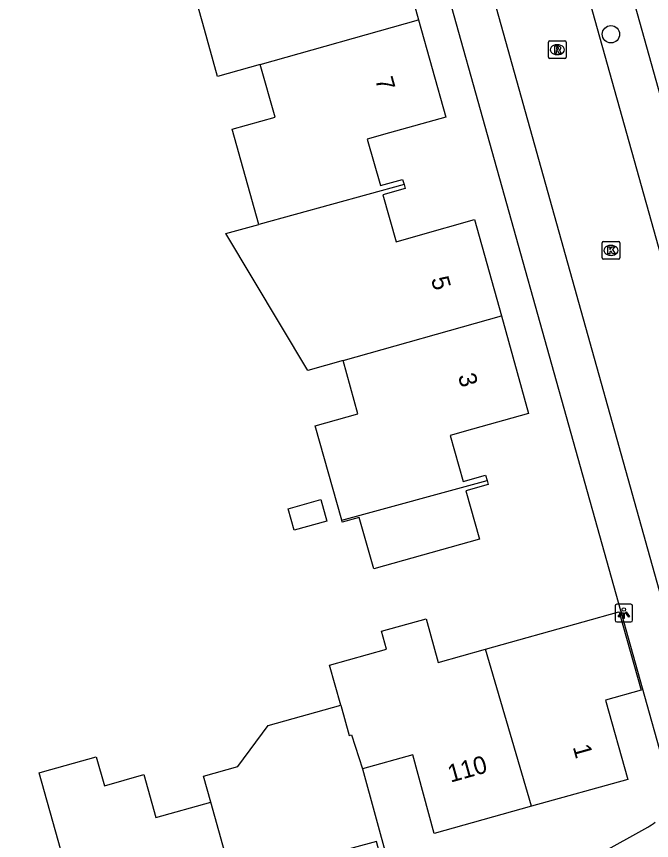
# Model space of a CAD drawing. Extents: x 159628 to 160723, y 388176 to 389416.
# Drawn here: x 160028.09 to 160064, y 388427.86 to 388474.45 of the extents above; entities that cross this region are included whole.
import ezdxf

# ---------------------------------------------------------------- set-up
doc = ezdxf.new("R2010")
doc.units = 0
for name, color, linetype in [('IMGEO_Boom', 7, 'Continuous'), ('IMGEO_Kolk', 7, 'Continuous'), ('IMGEO_Lichtpunt', 7, 'Continuous'), ('IMGEO_Pand', 7, 'Continuous'), ('IMGEO_Pand_nummerreeks', 7, 'Continuous'), ('IMGEO_Rijbaan_lokaal_open', 7, 'Continuous'), ('IMGEO_Rioolput', 7, 'Continuous'), ('IMGEO_Voetpad_open', 7, 'Continuous')]:
    doc.layers.add(name, color=color, linetype=linetype)

msp = doc.modelspace()

# ---------------------------------------------------------------- linework, layer by layer
at = {"layer": 'IMGEO_Boom'}
msp.add_circle((160061.703, 388473.447), 0.489, dxfattribs=at)
at = {"layer": 'IMGEO_Kolk'}
for p, q in [((160061.201, 388460.799), (160061.201, 388461.651)), ((160061.276, 388461.725), (160062.128, 388461.725)), ((160062.202, 388461.651), (160062.202, 388460.799)), ((160061.689, 388461.505), (160061.714, 388461.505)), ((160062.128, 388460.725), (160061.276, 388460.725)), ((160061.712, 388460.945), (160061.687, 388460.945))]:
    msp.add_line(p, q, dxfattribs=at)
for points in [[(160061.201, 388460.799), (160061.201, 388461.651)], [(160061.276, 388461.725), (160062.128, 388461.725)], [(160062.202, 388461.651), (160062.202, 388460.799)], [(160061.522, 388461.425), (160061.645, 388461.425), (160061.645, 388461.274), (160061.775, 388461.425), (160061.939, 388461.425), (160061.793, 388461.274), (160061.946, 388461.025), (160061.794, 388461.025), (160061.709, 388461.189), (160061.645, 388461.122), (160061.645, 388461.025), (160061.522, 388461.025), (160061.522, 388461.425)], [(160062.128, 388460.725), (160061.276, 388460.725)]]:
    msp.add_lwpolyline(points, dxfattribs=at)
for centre, start, end in [((160061.278, 388461.649), 91.552, 178.448), ((160061.278, 388461.649), 91.552, 178.448), ((160062.126, 388461.649), 1.552, 88.448), ((160062.126, 388461.649), 1.552, 88.448), ((160061.278, 388460.801), 181.552, 268.448), ((160061.278, 388460.801), 181.552, 268.448), ((160062.126, 388460.801), 271.552, 358.448), ((160062.126, 388460.801), 271.552, 358.448)]:
    msp.add_arc(centre, 0.0765, start, end, dxfattribs=at)
for centre, major_axis, ratio, start_param, end_param in [((160061.688, 388461.225), (-0.387, 0.002), 0.722429, 4.712389, 7.853982), ((160061.713, 388461.225), (-0.39, 0.002), 0.717154, 1.570796, 4.712389)]:
    msp.add_ellipse(centre, major_axis=major_axis, ratio=ratio, start_param=start_param, end_param=end_param, dxfattribs=at)
at = {"layer": 'IMGEO_Lichtpunt'}
for p, q in [((160061.933, 388441.122), (160061.933, 388440.315)), ((160061.933, 388441.122), (160061.933, 388440.315)), ((160062.835, 388441.217), (160062.027, 388441.217)), ((160062.835, 388441.217), (160062.027, 388441.217)), ((160062.929, 388440.315), (160062.929, 388441.122)), ((160062.929, 388440.315), (160062.929, 388441.122)), ((160062.027, 388440.221), (160062.835, 388440.221)), ((160062.027, 388440.221), (160062.835, 388440.221))]:
    msp.add_line(p, q, dxfattribs=at)
for points in [[(160062.307, 388440.786), (160062.346, 388440.758), (160062.158, 388440.496), (160062.12, 388440.523), (160062.307, 388440.786)], [(160062.409, 388440.738), (160062.456, 388440.738), (160062.456, 388440.416), (160062.409, 388440.416), (160062.409, 388440.738)], [(160062.519, 388440.758), (160062.557, 388440.785), (160062.744, 388440.523), (160062.705, 388440.495), (160062.519, 388440.758)]]:
    msp.add_lwpolyline(points, dxfattribs=at)
msp.add_circle((160062.432, 388440.92), 0.0994, dxfattribs=at)
for centre, start, end in [((160062.027, 388441.122), 90, 180), ((160062.027, 388441.122), 90, 180), ((160062.835, 388441.122), 0, 90), ((160062.835, 388441.122), 0, 90), ((160062.027, 388440.315), 180, 270), ((160062.027, 388440.315), 180, 270), ((160062.835, 388440.315), 270, 0), ((160062.835, 388440.315), 270, 360)]:
    msp.add_arc(centre, 0.0946, start, end, dxfattribs=at)
at = {"layer": 'IMGEO_Pand'}
for points in [[(160045.318, 388481.734), (160045.399, 388481.447), (160044.152, 388481.092), (160044.894, 388478.483), (160046.145, 388478.839), (160049.305, 388479.738), (160050.829, 388474.266)], [(160041.875, 388471.731), (160039.461, 388471.048), (160038.62, 388474.047), (160037.119, 388479.4), (160038.079, 388479.685)], [(160041.875, 388471.731), (160050.829, 388474.266)], [(160050.829, 388474.266), (160052.362, 388468.764), (160049.177, 388467.867), (160047.925, 388467.514), (160048.664, 388464.891), (160049.917, 388465.242), (160050.001, 388464.946)], [(160041.799, 388462.697), (160040.291, 388468.077), (160042.709, 388468.756), (160041.875, 388471.731)], [(160050.001, 388464.946), (160041.799, 388462.697)], [(160050.001, 388464.946), (160050.064, 388464.721), (160048.809, 388464.368), (160049.556, 388461.715), (160050.808, 388462.068), (160053.991, 388462.964), (160055.505, 388457.523)], [(160046.554, 388454.993), (160044.561, 388454.434), (160039.922, 388462.183), (160041.799, 388462.697)], [(160046.554, 388454.993), (160055.505, 388457.523)], [(160055.505, 388457.523), (160057.04, 388452.009), (160053.883, 388451.124), (160052.612, 388450.768), (160053.344, 388448.16), (160054.615, 388448.516), (160054.702, 388448.206)], [(160046.476, 388445.972), (160044.982, 388451.301), (160047.399, 388451.98), (160046.554, 388454.993)], [(160054.702, 388448.206), (160054.764, 388447.988), (160053.494, 388447.632), (160054.264, 388444.889), (160048.286, 388443.212), (160047.468, 388446.131), (160046.507, 388445.861), (160046.476, 388445.972)], [(160046.476, 388445.972), (160054.702, 388448.206)], [(160045.305, 388447.131), (160045.645, 388445.918), (160043.792, 388445.398), (160043.451, 388446.612), (160045.305, 388447.131)], [(160054.612, 388438.68), (160060.13, 388440.225), (160062.152, 388440.791), (160062.159, 388440.766), (160063.406, 388436.368), (160061.387, 388435.791), (160062.656, 388431.317), (160057.209, 388429.793)], [(160046.421, 388435.51), (160045.788, 388437.769), (160049.02, 388438.674), (160048.735, 388439.69), (160051.246, 388440.392), (160051.935, 388437.931), (160054.612, 388438.68)], [(160057.209, 388429.793), (160054.612, 388438.68)], [(160039.07, 388430.033), (160038.659, 388431.5), (160040.606, 388432.046), (160042.322, 388434.362), (160046.421, 388435.51)], [(160046.421, 388435.51), (160046.901, 388433.796), (160047.027, 388433.831), (160047.648, 388431.92)], [(160031.212, 388425.107), (160029.369, 388431.694), (160029.553, 388431.745), (160032.6, 388432.599), (160033.06, 388430.96), (160035.288, 388431.584), (160035.966, 388429.164), (160039.07, 388430.033)], [(160057.209, 388429.793), (160051.713, 388428.256), (160050.498, 388432.699), (160047.648, 388431.92)], [(160047.648, 388431.92), (160049.08, 388426.675), (160048.771, 388426.589), (160048.438, 388427.805), (160045.8, 388427.084), (160047.014, 388422.64), (160041.569, 388421.119)], [(160041.569, 388421.119), (160039.07, 388430.033)]]:
    msp.add_lwpolyline(points, dxfattribs=at)
at = {"layer": 'IMGEO_Rijbaan_lokaal_open'}
for points in [[(160055.946, 388491.534), (160069.781, 388442.163)], [(160064.814, 388440.692), (160050.975, 388490.162)]]:
    msp.add_lwpolyline(points, dxfattribs=at)
at = {"layer": 'IMGEO_Rioolput'}
for p, q in [((160058.167, 388472.145), (160058.167, 388472.997)), ((160058.242, 388473.071), (160059.094, 388473.071)), ((160058.655, 388472.851), (160058.68, 388472.851)), ((160059.168, 388472.997), (160059.168, 388472.145)), ((160059.094, 388472.071), (160058.242, 388472.071)), ((160058.678, 388472.291), (160058.653, 388472.291))]:
    msp.add_line(p, q, dxfattribs=at)
for points in [[(160058.167, 388472.145), (160058.167, 388472.997)], [(160058.242, 388473.071), (160059.094, 388473.071)], [(160059.168, 388472.997), (160059.168, 388472.145)], [(160058.756, 388472.769), (160058.504, 388472.771), (160058.504, 388472.371)], [(160058.504, 388472.371), (160058.628, 388472.371), (160058.628, 388472.533), (160058.639, 388472.533)], [(160058.682, 388472.69), (160058.628, 388472.69), (160058.628, 388472.609)], [(160058.628, 388472.609), (160058.68, 388472.609)], [(160058.686, 388472.504), (160058.757, 388472.371), (160058.897, 388472.371), (160058.832, 388472.497)], [(160059.094, 388472.071), (160058.242, 388472.071)]]:
    msp.add_lwpolyline(points, dxfattribs=at)
for centre, radius, start, end in [((160058.244, 388472.995), 0.0765, 91.552, 178.448), ((160058.244, 388472.995), 0.0765, 91.552, 178.448), ((160059.092, 388472.995), 0.0765, 1.552, 88.448), ((160059.092, 388472.995), 0.0765, 1.552, 88.448), ((160058.638, 388472.48), 0.0533, 26.0293, 88.6989), ((160058.664, 388472.798), 0.19, 274.7715, 282.9687), ((160058.688, 388472.594), 0.0964, 77.0061, 93.1865), ((160058.702, 388472.651), 0.0378, 276.6634, 79.6772), ((160058.755, 388472.659), 0.109, 350.3612, 89.416), ((160058.753, 388472.659), 0.112, 277.5842, 350.9817), ((160058.737, 388472.444), 0.108, 29.5134, 73.7905), ((160058.244, 388472.147), 0.0765, 181.552, 268.448), ((160058.244, 388472.147), 0.0765, 181.552, 268.448), ((160059.092, 388472.147), 0.0765, 271.552, 358.448), ((160059.092, 388472.147), 0.0765, 271.552, 358.448)]:
    msp.add_arc(centre, radius, start, end, dxfattribs=at)
for centre, major_axis, ratio, start_param, end_param in [((160058.654, 388472.571), (-0.387, 0.002), 0.722429, 4.712389, 7.853982), ((160058.679, 388472.571), (-0.39, 0.002), 0.717154, 1.570796, 4.712389)]:
    msp.add_ellipse(centre, major_axis=major_axis, ratio=ratio, start_param=start_param, end_param=end_param, dxfattribs=at)
at = {"layer": 'IMGEO_Voetpad_open'}
for points in [[(160051.036, 388517.975), (160056.074, 388500), (160074.428, 388434.513)], [(160064.967, 388431.158), (160045.697, 388500), (160042.053, 388513.017)], [(160009.237, 388398.358), (160063.783, 388428.62)]]:
    msp.add_lwpolyline(points, dxfattribs=at)
msp.add_arc((160062.8, 388430.595), 2.206, 296.4495, 309.7487, dxfattribs=at)

# ---------------------------------------------------------------- texts
at = {"layer": 'IMGEO_Pand_nummerreeks'}
for s, rotation, p in [('7', 285.5661, (160048.364, 388470.892)), ('5', 285.5556, (160051.519, 388459.611)), ('3', 285.553, (160053.044, 388454.133)), ('1', 285.6358, (160059.538, 388433.153)), ('110', 15.6246, (160052.633, 388431.129))]:
    msp.add_text(s, height=1, rotation=rotation, dxfattribs=at).set_placement(p)

doc.saveas('drawing.dxf')
